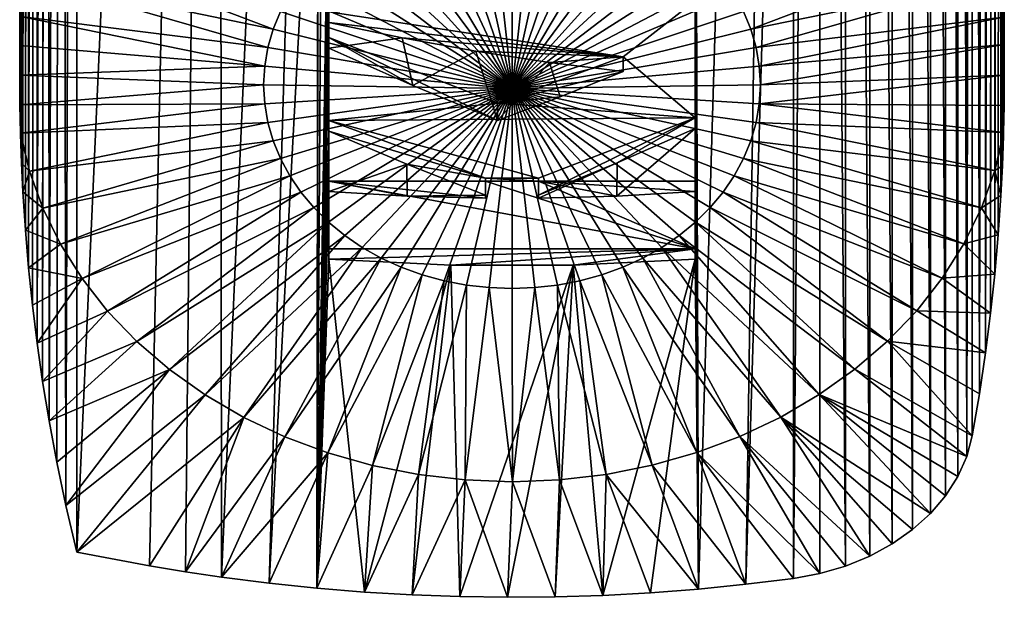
# Model space of a CAD drawing. Header units: metres. Extents: x -22 to 72, y -237 to 23.
# Tile 323 of 363: x 62.2 to 71.6, y -52.15 to -46.64. Entities that reach past the tile are written whole.
import ezdxf

# ---------------------------------------------------------------- set-up
doc = ezdxf.new("R2010")
doc.units = ezdxf.units.M
doc.layers.add('solid_509588_MEDIA_SW0001', color=7, linetype='CONTINUOUS')

msp = doc.modelspace()

# ---------------------------------------------------------------- linework, layer by layer
at = {"layer": 'solid_509588_MEDIA_SW0001'}
for points in [[(62.201954, -46.88063, 152.055176), (62.203182, -16.157555, 108.344666), (62.200001, -16.519001, 108.091576)], [(62.201954, -46.88063, 152.055176), (62.207531, -46.60606, 152.243896), (62.203182, -16.157555, 108.344666)], [(71.596153, -16.121693, 108.369774), (71.592598, -46.61076, 152.240692), (71.597946, -46.873234, 152.060303)], [(71.596153, -16.121693, 108.369774), (71.597946, -46.873234, 152.060303), (71.599998, -47.164394, 151.857727)], [(71.596153, -16.121693, 108.369774), (71.599998, -47.164394, 151.857727), (71.597931, -47.455444, 151.652618)], [(71.59626, -16.910791, 107.817245), (71.596153, -16.121693, 108.369774), (71.597931, -47.455444, 151.652618)], [(62.200001, -47.164394, 151.857727), (62.200001, -16.519001, 108.091576), (62.203323, -16.888479, 107.83287)], [(62.200001, -47.164394, 151.857727), (62.201954, -46.88063, 152.055176), (62.200001, -16.519001, 108.091576)], [(62.20195, -47.446907, 151.658676), (62.200001, -47.164394, 151.857727), (62.203323, -16.888479, 107.83287)], [(62.207531, -47.718277, 151.465118), (62.20195, -47.446907, 151.658676), (62.203323, -16.888479, 107.83287)], [(62.207531, -47.718277, 151.465118), (62.203323, -16.888479, 107.83287), (62.229465, -17.618761, 107.321518)], [(71.587746, -17.228416, 107.594841), (71.59626, -16.910791, 107.817245), (71.591743, -47.744259, 151.446457)], [(71.59626, -16.910791, 107.817245), (71.592613, -47.713055, 151.468857), (71.591743, -47.744259, 151.446457)], [(71.59626, -16.910791, 107.817245), (71.597931, -47.455444, 151.652618), (71.592613, -47.713055, 151.468857)], [(71.566048, -17.699501, 107.264984), (71.587746, -17.228416, 107.594841), (71.5672, -48.314869, 151.031326)], [(71.587746, -17.228416, 107.594841), (71.581482, -48.030785, 151.239319), (71.5672, -48.314869, 151.031326)], [(71.587746, -17.228416, 107.594841), (71.591743, -47.744259, 151.446457), (71.581482, -48.030785, 151.239319)], [(62.207775, -47.727123, 151.458771), (62.207531, -47.718277, 151.465118), (62.229465, -17.618761, 107.321518)], [(62.217426, -48.004997, 151.258057), (62.207775, -47.727123, 151.458771), (62.229465, -17.618761, 107.321518)], [(62.230835, -48.280201, 151.056854), (62.217426, -48.004997, 151.258057), (62.229465, -17.618761, 107.321518)], [(62.230835, -48.280201, 151.056854), (62.229465, -17.618761, 107.321518), (62.260899, -18.099638, 106.984802)], [(71.505539, -18.487041, 106.713539), (71.566048, -17.699501, 107.264984), (71.509506, -49.063732, 150.470306)], [(71.566048, -17.699501, 107.264984), (71.541946, -48.690357, 150.752365), (71.509506, -49.063732, 150.470306)], [(71.566048, -17.699501, 107.264984), (71.5672, -48.314869, 151.031326), (71.541946, -48.690357, 150.752365)], [(62.254486, -48.643314, 150.787567), (62.230835, -48.280201, 151.056854), (62.260899, -18.099638, 106.984802)], [(62.254486, -48.643314, 150.787567), (62.260899, -18.099638, 106.984802), (62.281559, -18.347891, 106.810974)], [(62.284721, -49.003052, 150.516464), (62.254486, -48.643314, 150.787567), (62.281559, -18.347891, 106.810974)], [(62.284721, -49.003052, 150.516464), (62.281559, -18.347891, 106.810974), (62.359589, -19.075684, 106.301369)], [(71.505539, -18.487041, 106.713539), (71.509506, -49.063732, 150.470306), (71.469505, -49.437912, 150.182861)], [(71.489738, -18.644972, 106.602959), (71.505539, -18.487041, 106.713539), (71.469505, -49.437912, 150.182861)], [(71.414795, -19.272631, 106.163467), (71.489738, -18.644972, 106.602959), (71.421188, -49.816814, 149.886795)], [(71.489738, -18.644972, 106.602959), (71.469505, -49.437912, 150.182861), (71.421188, -49.816814, 149.886795)], [(62.321724, -49.361588, 150.241882), (62.284721, -49.003052, 150.516464), (62.359589, -19.075684, 106.301369)], [(62.365986, -49.722088, 149.961304), (62.321724, -49.361588, 150.241882), (62.359589, -19.075684, 106.301369)], [(62.365986, -49.722088, 149.961304), (62.359589, -19.075684, 106.301369), (62.443306, -19.673656, 105.88266)], [(71.294052, -20.05471, 105.615845), (71.414795, -19.272631, 106.163467), (71.363289, -50.205406, 149.577835)], [(71.414795, -19.272631, 106.163467), (71.421188, -49.816814, 149.886795), (71.363289, -50.205406, 149.577835)], [(62.418396, -50.088558, 149.671356), (62.365986, -49.722088, 149.961304), (62.443306, -19.673656, 105.88266)], [(62.418396, -50.088558, 149.671356), (62.443306, -19.673656, 105.88266), (62.46349, -19.801348, 105.793251)], [(62.480274, -50.465458, 149.368042), (62.418396, -50.088558, 149.671356), (62.46349, -19.801348, 105.793251)], [(62.480274, -50.465458, 149.368042), (62.46349, -19.801348, 105.793251), (62.593159, -20.524199, 105.287109)], [(71.293983, -20.066708, 105.632195), (71.293983, -50.609001, 149.251114), (71.240974, -50.806168, 149.091049)], [(71.241104, -20.27228, 105.48494), (71.293983, -20.066708, 105.632195), (71.240974, -50.806168, 149.091049)], [(71.294052, -20.05471, 105.615845), (71.363289, -50.205406, 149.577835), (71.293983, -50.609001, 149.251114)], [(71.294022, -20.060705, 105.624016), (71.294052, -20.05471, 105.615845), (71.293983, -50.609001, 149.251114)], [(71.293983, -20.066708, 105.632195), (71.294022, -20.060705, 105.624016), (71.293983, -50.609001, 149.251114)], [(71.156067, -20.47057, 105.342834), (71.241104, -20.27228, 105.48494), (71.240974, -50.806168, 149.091049)], [(71.040298, -20.658262, 105.20826), (71.156067, -20.47057, 105.342834), (71.155724, -50.997261, 148.938049)], [(71.156067, -20.47057, 105.342834), (71.240974, -50.806168, 149.091049), (71.155724, -50.997261, 148.938049)], [(62.553566, -50.858093, 149.046387), (62.480274, -50.465458, 149.368042), (62.593159, -20.524199, 105.287109)], [(62.641064, -51.272953, 148.700012), (62.553566, -50.858093, 149.046387), (62.593159, -20.524199, 105.287109)], [(62.641064, -51.272953, 148.700012), (62.593159, -20.524199, 105.287109), (62.746464, -21.234989, 104.789406)], [(70.895729, -20.832232, 105.083466), (71.040298, -20.658262, 105.20826), (71.039833, -51.178875, 148.79483)], [(71.040298, -20.658262, 105.20826), (71.155724, -50.997261, 148.938049), (71.039833, -51.178875, 148.79483)], [(70.724777, -20.989569, 104.97052), (70.895729, -20.832232, 105.083466), (70.895111, -51.348301, 148.663528)], [(70.895729, -20.832232, 105.083466), (71.039833, -51.178875, 148.79483), (70.895111, -51.348301, 148.663528)], [(70.530289, -21.127653, 104.871315), (70.724777, -20.989569, 104.97052), (70.724182, -51.502514, 148.546494)], [(70.724777, -20.989569, 104.97052), (70.895111, -51.348301, 148.663528), (70.724182, -51.502514, 148.546494)], [(70.315514, -21.244181, 104.787498), (70.530289, -21.127653, 104.871315), (70.529823, -51.639091, 148.445541)], [(70.530289, -21.127653, 104.871315), (70.724182, -51.502514, 148.546494), (70.529823, -51.639091, 148.445541)], [(62.641064, -51.272953, 148.700012), (62.746464, -21.234989, 104.789406), (62.746464, -51.716827, 148.321991)], [(62.746464, -21.234989, 104.789406), (64.096474, -21.43351, 104.650429), (62.746464, -51.716827, 148.321991)], [(69.839745, -21.405193, 104.671394), (70.084045, -21.33721, 104.72049), (70.083969, -51.850719, 148.298233)], [(70.084045, -21.33721, 104.72049), (70.315147, -51.75584, 148.362305), (70.083969, -51.850719, 148.298233)], [(70.084045, -21.33721, 104.72049), (70.315514, -21.244181, 104.787498), (70.315147, -51.75584, 148.362305)], [(70.315514, -21.244181, 104.787498), (70.529823, -51.639091, 148.445541), (70.315147, -51.75584, 148.362305)], [(69.839745, -21.405193, 104.671394), (69.586754, -51.969254, 148.231339), (69.586754, -36.708115, 126.436172)], [(69.839745, -21.405193, 104.671394), (69.839729, -51.922291, 148.254318), (69.586754, -51.969254, 148.231339)], [(69.839745, -21.405193, 104.671394), (70.083969, -51.850719, 148.298233), (69.839729, -51.922291, 148.254318)], [(64.096474, -21.43351, 104.650429), (63.439018, -51.84993, 148.2742), (62.746464, -51.716827, 148.321991)], [(64.096474, -21.43351, 104.650429), (63.78331, -51.906803, 148.253784), (63.439018, -51.84993, 148.2742)], [(64.096474, -21.43351, 104.650429), (64.126266, -51.957382, 148.235611), (63.78331, -51.906803, 148.253784)], [(64.096474, -21.43351, 104.650429), (65.465561, -21.554939, 104.565445), (64.126266, -51.957382, 148.235611)], [(68.652115, -43.378696, 135.777939), (69.586754, -21.446972, 104.641006), (68.678986, -52.070286, 148.195038)], [(69.586754, -21.446972, 104.641006), (69.133392, -52.024914, 148.211334), (68.678986, -52.070286, 148.195038)], [(69.586754, -21.446972, 104.641006), (69.586754, -36.708115, 126.436172), (69.133392, -52.024914, 148.211334)], [(65.465561, -21.554939, 104.565445), (64.582375, -52.015362, 148.214783), (64.126266, -51.957382, 148.235611)], [(65.048691, -43.294971, 135.674255), (64.582375, -52.015362, 148.214783), (65.465561, -21.554939, 104.565445)], [(69.586754, -36.708115, 126.436172), (69.586754, -51.969254, 148.231339), (69.133392, -52.024914, 148.211334)], [(65.048691, -43.294971, 135.674255), (65.037262, -52.062702, 148.197754), (64.582375, -52.015362, 148.214783)], [(65.048691, -43.294971, 135.674255), (65.05407, -43.431244, 135.867981), (65.037262, -52.062702, 148.197754)], [(68.650002, -44.896172, 137.944794), (68.652115, -43.378696, 135.777939), (68.678986, -52.070286, 148.195038)], [(65.05407, -43.431244, 135.867981), (65.090271, -43.567818, 136.057144), (65.037262, -52.062702, 148.197754)], [(65.090271, -43.567818, 136.057144), (65.150002, -44.708061, 137.676147), (65.037262, -52.062702, 148.197754)], [(65.150002, -44.708061, 137.676147), (65.150002, -45.379143, 138.634552), (65.037262, -52.062702, 148.197754)], [(68.678986, -52.070286, 148.195038), (68.650002, -45.468422, 138.762054), (68.650002, -44.896172, 137.944794)], [(65.150002, -45.379143, 138.634552), (65.150002, -45.98999, 139.506927), (65.037262, -52.062702, 148.197754)], [(66.900002, -47.291378, 152.039093), (66.251114, -45.390953, 153.301102), (66.043457, -45.447968, 153.261185)], [(66.900002, -47.291378, 152.039093), (66.46431, -45.34988, 153.329865), (66.251114, -45.390953, 153.301102)], [(66.900002, -47.291378, 152.039093), (66.681221, -45.325092, 153.347214), (66.46431, -45.34988, 153.329865)], [(66.900002, -47.291378, 152.039093), (66.900002, -45.316807, 153.353027), (66.681221, -45.325092, 153.347214)], [(66.900002, -47.291378, 152.039093), (67.118782, -45.325092, 153.347214), (66.900002, -45.316807, 153.353027)], [(66.900002, -47.291378, 152.039093), (67.335693, -45.34988, 153.329865), (67.118782, -45.325092, 153.347214)], [(66.900002, -47.291378, 152.039093), (67.548889, -45.390953, 153.301102), (67.335693, -45.34988, 153.329865)], [(66.900002, -47.291378, 152.039093), (67.756546, -45.447968, 153.261185), (67.548889, -45.390953, 153.301102)], [(66.900002, -47.291378, 152.039093), (66.043457, -45.447968, 153.261185), (65.843102, -45.520432, 153.210449)], [(66.900002, -47.291378, 152.039093), (67.956894, -45.520432, 153.210449), (67.756546, -45.447968, 153.261185)], [(68.678986, -52.070286, 148.195038), (68.650002, -45.955387, 139.457504), (68.650002, -45.468422, 138.762054)], [(66.900002, -47.291378, 152.039093), (65.843102, -45.520432, 153.210449), (65.651772, -45.607731, 153.149307)], [(66.900002, -47.291378, 152.039093), (68.148232, -45.607731, 153.149307), (67.956894, -45.520432, 153.210449)], [(66.900002, -47.291378, 152.039093), (65.651772, -45.607731, 153.149307), (65.471085, -45.709118, 153.078323)], [(66.900002, -47.291378, 152.039093), (68.328918, -45.709118, 153.078323), (68.148232, -45.607731, 153.149307)], [(66.900002, -47.291378, 152.039093), (65.471085, -45.709118, 153.078323), (65.302589, -45.82373, 152.998062)], [(66.900002, -47.291378, 152.039093), (68.497406, -45.82373, 152.998062), (68.328918, -45.709118, 153.078323)], [(66.900002, -47.291378, 152.039093), (65.302589, -45.82373, 152.998062), (65.147728, -45.950588, 152.909241)], [(66.900002, -47.291378, 152.039093), (68.652275, -45.950588, 152.909241), (68.497406, -45.82373, 152.998062)], [(64.6194, -46.727573, 152.365189), (62.420387, -45.888863, 152.746048), (62.292938, -46.243382, 152.497818)], [(64.6194, -46.727573, 152.365189), (64.689003, -46.557472, 152.484299), (62.420387, -45.888863, 152.746048)], [(66.900002, -47.291378, 152.039093), (65.147728, -45.950588, 152.909241), (65.007813, -46.088612, 152.812592)], [(66.900002, -47.291378, 152.039093), (68.792191, -46.088612, 152.812592), (68.652275, -45.950588, 152.909241)], [(68.678986, -52.070286, 148.195038), (68.650002, -46.555439, 140.314468), (68.650002, -45.955387, 139.457504)], [(69.111, -46.557472, 152.484299), (69.180595, -46.727573, 152.365189), (71.381493, -45.893311, 152.742935)], [(69.180595, -46.727573, 152.365189), (71.508415, -46.247955, 152.494614), (71.381493, -45.893311, 152.742935)], [(65.150002, -45.98999, 139.506927), (65.150002, -46.661076, 140.465332), (65.037262, -52.062702, 148.197754)], [(65.150002, -46.561043, 140.535385), (65.150002, -46.661076, 140.465332), (65.150002, -45.98999, 139.506927)], [(66.900002, -47.291378, 152.039093), (65.007813, -46.088612, 152.812592), (64.884041, -46.236622, 152.708969)], [(66.900002, -47.291378, 152.039093), (68.915962, -46.236622, 152.708969), (68.792191, -46.088612, 152.812592)], [(64.56926, -46.902214, 152.242905), (62.292938, -46.243382, 152.497818), (62.207531, -46.60606, 152.243896)], [(64.56926, -46.902214, 152.242905), (64.6194, -46.727573, 152.365189), (62.292938, -46.243382, 152.497818)], [(66.900002, -47.291378, 152.039093), (64.884041, -46.236622, 152.708969), (64.777466, -46.393353, 152.599213)], [(66.900002, -47.291378, 152.039093), (69.022537, -46.393353, 152.599213), (68.915962, -46.236622, 152.708969)], [(69.180595, -46.727573, 152.365189), (69.230743, -46.902214, 152.242905), (71.508415, -46.247955, 152.494614)], [(69.230743, -46.902214, 152.242905), (71.592598, -46.61076, 152.240692), (71.508415, -46.247955, 152.494614)], [(66.900002, -47.291378, 152.039093), (64.777466, -46.393353, 152.599213), (64.689003, -46.557472, 152.484299)], [(66.900002, -47.291378, 152.039093), (69.111, -46.557472, 152.484299), (69.022537, -46.393353, 152.599213)], [(68.650002, -46.455406, 140.384521), (67.961823, -46.990475, 141.148666), (65.150002, -46.561043, 140.535385)], [(68.650002, -46.455406, 140.384521), (68.650002, -47.573883, 141.981857), (67.961823, -46.990475, 141.148666)], [(68.650002, -46.455406, 140.384521), (68.650002, -46.555439, 140.314468), (68.650002, -47.673916, 141.911819)], [(68.650002, -46.455406, 140.384521), (68.650002, -47.673916, 141.911819), (68.650002, -47.573883, 141.981857)], [(64.539001, -47.079899, 152.1185), (62.207531, -46.60606, 152.243896), (62.201954, -46.88063, 152.055176)], [(64.539001, -47.079899, 152.1185), (64.56926, -46.902214, 152.242905), (62.207531, -46.60606, 152.243896)], [(66.900002, -47.291378, 152.039093), (64.689003, -46.557472, 152.484299), (64.6194, -46.727573, 152.365189)], [(67.961823, -46.990475, 141.148666), (65.150002, -46.661076, 140.465332), (65.150002, -46.561043, 140.535385)], [(66.900002, -47.291378, 152.039093), (69.180595, -46.727573, 152.365189), (69.111, -46.557472, 152.484299)], [(68.678986, -52.070286, 148.195038), (68.650002, -47.673916, 141.911819), (68.650002, -46.555439, 140.314468)], [(69.230743, -46.902214, 152.242905), (69.261002, -47.079899, 152.1185), (71.592598, -46.61076, 152.240692)], [(69.261002, -47.079899, 152.1185), (71.597946, -46.873234, 152.060303), (71.592598, -46.61076, 152.240692)], [(65.150002, -46.661076, 140.465332), (65.150002, -46.907219, 140.816864), (65.037262, -52.062702, 148.197754)], [(65.150002, -46.661076, 140.465332), (65.851845, -46.809204, 140.589752), (65.150002, -46.907219, 140.816864)], [(67.961823, -46.990475, 141.148666), (65.851845, -46.809204, 140.589752), (65.150002, -46.661076, 140.465332)], [(66.900002, -47.291378, 152.039093), (64.6194, -46.727573, 152.365189), (64.56926, -46.902214, 152.242905)], [(65.150002, -47.598469, 142.016983), (65.150002, -46.807186, 140.886902), (66.760155, -47.433556, 141.781464)], [(65.150002, -46.807186, 140.886902), (65.150002, -46.907219, 140.816864), (65.953979, -47.265156, 141.231888)], [(65.150002, -47.598469, 142.016983), (65.150002, -46.907219, 140.816864), (65.150002, -46.807186, 140.886902)], [(65.150002, -46.807186, 140.886902), (65.953979, -47.265156, 141.231888), (66.760155, -47.596981, 141.667023)], [(65.150002, -46.807186, 140.886902), (66.760155, -47.596981, 141.667023), (66.760155, -47.433556, 141.781464)], [(65.851845, -46.809204, 140.589752), (65.953979, -47.265156, 141.231888), (65.150002, -46.907219, 140.816864)], [(65.851845, -46.809204, 140.589752), (66.554955, -46.936966, 140.728836), (65.953979, -47.265156, 141.231888)], [(67.961823, -46.990475, 141.148666), (66.554955, -46.936966, 140.728836), (65.851845, -46.809204, 140.589752)], [(66.900002, -47.291378, 152.039093), (69.230743, -46.902214, 152.242905), (69.180595, -46.727573, 152.365189)], [(64.539001, -47.079899, 152.1185), (62.201954, -46.88063, 152.055176), (62.200001, -47.164394, 151.857727)], [(66.900002, -47.291378, 152.039093), (64.56926, -46.902214, 152.242905), (64.539001, -47.079899, 152.1185)], [(66.900002, -47.291378, 152.039093), (69.261002, -47.079899, 152.1185), (69.230743, -46.902214, 152.242905)], [(69.261002, -47.079899, 152.1185), (69.271118, -47.259113, 151.993011), (71.597946, -46.873234, 152.060303)], [(69.271118, -47.259113, 151.993011), (71.599998, -47.164394, 151.857727), (71.597946, -46.873234, 152.060303)], [(65.150002, -46.907219, 140.816864), (65.150002, -47.698502, 141.94693), (65.037262, -52.062702, 148.197754)], [(65.150002, -47.598469, 142.016983), (65.150002, -47.698502, 141.94693), (65.150002, -46.907219, 140.816864)], [(66.554955, -46.936966, 140.728836), (66.760155, -47.596981, 141.667023), (65.953979, -47.265156, 141.231888)], [(66.554955, -46.936966, 140.728836), (67.258545, -47.044224, 140.882431), (66.760155, -47.596981, 141.667023)], [(67.961823, -46.990475, 141.148666), (67.258545, -47.044224, 140.882431), (66.554955, -46.936966, 140.728836)], [(68.650002, -47.573883, 141.981857), (66.760155, -47.433556, 141.781464), (67.961823, -46.990475, 141.148666)], [(66.760155, -47.433556, 141.781464), (67.961823, -47.130848, 141.050385), (67.961823, -46.990475, 141.148666)], [(67.961823, -46.990475, 141.148666), (67.961823, -47.130848, 141.050385), (67.258545, -47.044224, 140.882431)], [(64.528885, -47.259113, 151.993011), (64.539001, -47.079899, 152.1185), (62.200001, -47.164394, 151.857727)], [(66.900002, -47.291378, 152.039093), (64.539001, -47.079899, 152.1185), (64.528885, -47.259113, 151.993011)], [(67.258545, -47.044224, 140.882431), (67.361282, -47.371315, 141.353287), (66.760155, -47.596981, 141.667023)], [(66.900002, -47.291378, 152.039093), (69.271118, -47.259113, 151.993011), (69.261002, -47.079899, 152.1185)], [(67.258545, -47.044224, 140.882431), (67.961823, -47.130848, 141.050385), (67.361282, -47.371315, 141.353287)], [(64.528885, -47.259113, 151.993011), (62.200001, -47.164394, 151.857727), (62.20195, -47.446907, 151.658676)], [(66.760155, -47.433556, 141.781464), (67.361282, -47.371315, 141.353287), (67.961823, -47.130848, 141.050385)], [(69.261002, -47.438324, 151.867523), (71.599998, -47.164394, 151.857727), (69.271118, -47.259113, 151.993011)], [(71.597931, -47.455444, 151.652618), (71.599998, -47.164394, 151.857727), (69.261002, -47.438324, 151.867523)], [(64.539001, -47.438324, 151.867523), (64.528885, -47.259113, 151.993011), (62.20195, -47.446907, 151.658676)], [(64.539001, -47.438324, 151.867523), (66.900002, -47.291378, 152.039093), (64.528885, -47.259113, 151.993011)], [(69.261002, -47.438324, 151.867523), (69.271118, -47.259113, 151.993011), (66.900002, -47.291378, 152.039093)], [(64.56926, -47.616009, 151.743103), (66.900002, -47.291378, 152.039093), (64.539001, -47.438324, 151.867523)], [(64.6194, -47.790649, 151.620819), (66.900002, -47.291378, 152.039093), (64.56926, -47.616009, 151.743103)], [(64.689003, -47.960751, 151.501709), (66.900002, -47.291378, 152.039093), (64.6194, -47.790649, 151.620819)], [(64.777466, -48.12487, 151.386795), (66.900002, -47.291378, 152.039093), (64.689003, -47.960751, 151.501709)], [(64.884041, -48.281601, 151.277054), (66.900002, -47.291378, 152.039093), (64.777466, -48.12487, 151.386795)], [(65.007813, -48.429611, 151.173416), (66.900002, -47.291378, 152.039093), (64.884041, -48.281601, 151.277054)], [(65.147728, -48.567635, 151.076767), (66.900002, -47.291378, 152.039093), (65.007813, -48.429611, 151.173416)], [(65.302589, -48.694492, 150.987946), (66.900002, -47.291378, 152.039093), (65.147728, -48.567635, 151.076767)], [(65.471085, -48.809105, 150.907684), (66.900002, -47.291378, 152.039093), (65.302589, -48.694492, 150.987946)], [(65.651772, -48.910492, 150.8367), (66.900002, -47.291378, 152.039093), (65.471085, -48.809105, 150.907684)], [(65.843102, -48.997791, 150.775574), (66.900002, -47.291378, 152.039093), (65.651772, -48.910492, 150.8367)], [(66.043457, -49.070255, 150.724823), (66.900002, -47.291378, 152.039093), (65.843102, -48.997791, 150.775574)], [(66.251114, -49.12727, 150.684906), (66.900002, -47.291378, 152.039093), (66.043457, -49.070255, 150.724823)], [(66.46431, -49.168343, 150.656143), (66.900002, -47.291378, 152.039093), (66.251114, -49.12727, 150.684906)], [(66.681221, -49.19313, 150.638794), (66.900002, -47.291378, 152.039093), (66.46431, -49.168343, 150.656143)], [(66.900002, -49.201416, 150.632996), (66.900002, -47.291378, 152.039093), (66.681221, -49.19313, 150.638794)], [(66.760155, -47.433556, 141.781464), (66.760155, -47.596981, 141.667023), (67.361282, -47.371315, 141.353287)], [(67.118782, -49.19313, 150.638794), (66.900002, -47.291378, 152.039093), (66.900002, -49.201416, 150.632996)], [(67.335693, -49.168343, 150.656143), (66.900002, -47.291378, 152.039093), (67.118782, -49.19313, 150.638794)], [(67.548889, -49.12727, 150.684906), (66.900002, -47.291378, 152.039093), (67.335693, -49.168343, 150.656143)], [(67.756546, -49.070255, 150.724823), (66.900002, -47.291378, 152.039093), (67.548889, -49.12727, 150.684906)], [(67.956894, -48.997791, 150.775574), (66.900002, -47.291378, 152.039093), (67.756546, -49.070255, 150.724823)], [(68.148232, -48.910492, 150.8367), (66.900002, -47.291378, 152.039093), (67.956894, -48.997791, 150.775574)], [(68.328918, -48.809105, 150.907684), (66.900002, -47.291378, 152.039093), (68.148232, -48.910492, 150.8367)], [(68.497406, -48.694492, 150.987946), (66.900002, -47.291378, 152.039093), (68.328918, -48.809105, 150.907684)], [(68.652275, -48.567635, 151.076767), (66.900002, -47.291378, 152.039093), (68.497406, -48.694492, 150.987946)], [(68.792191, -48.429611, 151.173416), (66.900002, -47.291378, 152.039093), (68.652275, -48.567635, 151.076767)], [(68.915962, -48.281601, 151.277054), (66.900002, -47.291378, 152.039093), (68.792191, -48.429611, 151.173416)], [(69.022537, -48.12487, 151.386795), (66.900002, -47.291378, 152.039093), (68.915962, -48.281601, 151.277054)], [(69.111, -47.960751, 151.501709), (66.900002, -47.291378, 152.039093), (69.022537, -48.12487, 151.386795)], [(69.180595, -47.790649, 151.620819), (66.900002, -47.291378, 152.039093), (69.111, -47.960751, 151.501709)], [(69.230743, -47.616009, 151.743103), (66.900002, -47.291378, 152.039093), (69.180595, -47.790649, 151.620819)], [(69.261002, -47.438324, 151.867523), (66.900002, -47.291378, 152.039093), (69.230743, -47.616009, 151.743103)], [(64.539001, -47.438324, 151.867523), (62.20195, -47.446907, 151.658676), (62.207531, -47.718277, 151.465118)], [(64.56926, -47.616009, 151.743103), (64.539001, -47.438324, 151.867523), (62.207531, -47.718277, 151.465118)], [(68.650002, -47.573883, 141.981857), (65.150002, -47.598469, 142.016983), (66.760155, -47.433556, 141.781464)], [(69.261002, -47.438324, 151.867523), (69.230743, -47.616009, 151.743103), (71.592613, -47.713055, 151.468857)], [(71.597931, -47.455444, 151.652618), (69.261002, -47.438324, 151.867523), (71.592613, -47.713055, 151.468857)], [(64.56926, -47.616009, 151.743103), (62.207531, -47.718277, 151.465118), (62.292957, -48.080936, 151.211151)], [(64.6194, -47.790649, 151.620819), (64.56926, -47.616009, 151.743103), (62.292957, -48.080936, 151.211151)], [(68.650002, -47.573883, 141.981857), (67.153, -48.147087, 142.800491), (65.150002, -47.598469, 142.016983)], [(67.153, -48.147087, 142.800491), (66.647003, -48.147087, 142.800491), (65.150002, -47.598469, 142.016983)], [(66.647003, -48.147087, 142.800491), (65.150002, -47.698502, 141.94693), (65.150002, -47.598469, 142.016983)], [(68.650002, -47.573883, 141.981857), (67.902504, -48.003021, 142.290558), (67.153, -48.309589, 142.686707)], [(68.650002, -47.573883, 141.981857), (67.153, -48.309589, 142.686707), (67.153, -48.147087, 142.800491)], [(68.650002, -47.573883, 141.981857), (68.650002, -47.673916, 141.911819), (67.902504, -48.003021, 142.290558)], [(69.230743, -47.616009, 151.743103), (69.180595, -47.790649, 151.620819), (71.508583, -48.075756, 151.214767)], [(69.230743, -47.616009, 151.743103), (71.508583, -48.075756, 151.214767), (71.592613, -47.713055, 151.468857)], [(62.292957, -48.080936, 151.211151), (62.207531, -47.718277, 151.465118), (62.207775, -47.727123, 151.458771)], [(62.292957, -48.080936, 151.211151), (62.207775, -47.727123, 151.458771), (62.217426, -48.004997, 151.258057)], [(65.150002, -47.698502, 141.94693), (65.150002, -48.275803, 142.771408), (65.037262, -52.062702, 148.197754)], [(65.150002, -47.698502, 141.94693), (65.897514, -48.015339, 142.308136), (65.150002, -48.275803, 142.771408)], [(66.647003, -48.147087, 142.800491), (65.897514, -48.015339, 142.308136), (65.150002, -47.698502, 141.94693)], [(67.902229, -48.318703, 142.741364), (67.902504, -48.003021, 142.290558), (68.650002, -47.673916, 141.911819)], [(68.650002, -48.275803, 142.771408), (67.902229, -48.318703, 142.741364), (68.650002, -47.673916, 141.911819)], [(68.678986, -52.070286, 148.195038), (68.650002, -48.275803, 142.771408), (68.650002, -47.673916, 141.911819)], [(71.591743, -47.744259, 151.446457), (71.592613, -47.713055, 151.468857), (71.508583, -48.075756, 151.214767)], [(71.581482, -48.030785, 151.239319), (71.591743, -47.744259, 151.446457), (71.508583, -48.075756, 151.214767)], [(64.6194, -47.790649, 151.620819), (62.292957, -48.080936, 151.211151), (62.420422, -48.435471, 150.962891)], [(64.689003, -47.960751, 151.501709), (64.6194, -47.790649, 151.620819), (62.420422, -48.435471, 150.962891)], [(69.180595, -47.790649, 151.620819), (69.111, -47.960751, 151.501709), (71.381706, -48.430435, 150.966431)], [(69.180595, -47.790649, 151.620819), (71.381706, -48.430435, 150.966431), (71.508583, -48.075756, 151.214767)], [(62.292957, -48.080936, 151.211151), (62.217426, -48.004997, 151.258057), (62.230835, -48.280201, 151.056854)], [(64.689003, -47.960751, 151.501709), (62.420422, -48.435471, 150.962891), (62.588448, -48.778477, 150.722717)], [(64.777466, -48.12487, 151.386795), (64.689003, -47.960751, 151.501709), (62.588448, -48.778477, 150.722717)], [(65.897514, -48.015339, 142.308136), (65.897774, -48.318703, 142.741364), (65.150002, -48.275803, 142.771408)], [(65.897514, -48.015339, 142.308136), (66.647003, -48.309589, 142.686707), (65.897774, -48.318703, 142.741364)], [(66.647003, -48.147087, 142.800491), (66.647003, -48.309589, 142.686707), (65.897514, -48.015339, 142.308136)], [(67.153, -48.338268, 142.727661), (67.153, -48.309589, 142.686707), (67.902504, -48.003021, 142.290558)], [(67.902229, -48.318703, 142.741364), (67.153, -48.338268, 142.727661), (67.902504, -48.003021, 142.290558)], [(69.111, -47.960751, 151.501709), (69.022537, -48.12487, 151.386795), (71.214256, -48.773628, 150.72612)], [(69.111, -47.960751, 151.501709), (71.214256, -48.773628, 150.72612), (71.381706, -48.430435, 150.966431)], [(71.5672, -48.314869, 151.031326), (71.581482, -48.030785, 151.239319), (71.508583, -48.075756, 151.214767)], [(62.420422, -48.435471, 150.962891), (62.292957, -48.080936, 151.211151), (62.230835, -48.280201, 151.056854)], [(64.777466, -48.12487, 151.386795), (62.588448, -48.778477, 150.722717), (62.795513, -49.106846, 150.492798)], [(64.884041, -48.281601, 151.277054), (64.777466, -48.12487, 151.386795), (62.795513, -49.106846, 150.492798)], [(69.022537, -48.12487, 151.386795), (68.915962, -48.281601, 151.277054), (71.007744, -49.10223, 150.496033)], [(69.022537, -48.12487, 151.386795), (71.007744, -49.10223, 150.496033), (71.214256, -48.773628, 150.72612)], [(71.5672, -48.314869, 151.031326), (71.508583, -48.075756, 151.214767), (71.381706, -48.430435, 150.966431)], [(68.650002, -48.822189, 143.764633), (65.150002, -48.822189, 143.764633), (65.150002, -48.175766, 142.841446)], [(68.650002, -48.822189, 143.764633), (65.150002, -48.175766, 142.841446), (66.647003, -48.175766, 142.841446)], [(65.150002, -48.175766, 142.841446), (65.150002, -48.275803, 142.771408), (65.897774, -48.318703, 142.741364)], [(65.150002, -48.822189, 143.764633), (65.150002, -48.275803, 142.771408), (65.150002, -48.175766, 142.841446)], [(65.150002, -48.175766, 142.841446), (65.897774, -48.318703, 142.741364), (66.647003, -48.338268, 142.727661)], [(65.150002, -48.175766, 142.841446), (66.647003, -48.338268, 142.727661), (66.647003, -48.175766, 142.841446)], [(67.153, -48.175766, 142.841446), (66.647003, -48.175766, 142.841446), (66.647003, -48.147087, 142.800491)], [(67.153, -48.147087, 142.800491), (67.153, -48.175766, 142.841446), (66.647003, -48.147087, 142.800491)], [(66.647003, -48.147087, 142.800491), (66.647003, -48.338268, 142.727661), (66.647003, -48.309589, 142.686707)], [(66.647003, -48.175766, 142.841446), (66.647003, -48.338268, 142.727661), (66.647003, -48.147087, 142.800491)], [(67.153, -48.175766, 142.841446), (68.650002, -48.822189, 143.764633), (66.647003, -48.175766, 142.841446)], [(67.153, -48.147087, 142.800491), (67.153, -48.309589, 142.686707), (67.153, -48.175766, 142.841446)], [(67.153, -48.175766, 142.841446), (68.650002, -48.175766, 142.841446), (68.650002, -48.822189, 143.764633)], [(67.153, -48.175766, 142.841446), (67.153, -48.309589, 142.686707), (67.153, -48.338268, 142.727661)], [(67.153, -48.175766, 142.841446), (67.153, -48.338268, 142.727661), (67.902229, -48.318703, 142.741364)], [(67.153, -48.175766, 142.841446), (67.902229, -48.318703, 142.741364), (68.650002, -48.275803, 142.771408)], [(67.153, -48.175766, 142.841446), (68.650002, -48.275803, 142.771408), (68.650002, -48.175766, 142.841446)], [(68.650002, -48.175766, 142.841446), (68.650002, -48.275803, 142.771408), (68.650002, -48.922222, 143.69458)], [(68.650002, -48.175766, 142.841446), (68.650002, -48.922222, 143.69458), (68.650002, -48.822189, 143.764633)], [(62.420422, -48.435471, 150.962891), (62.230835, -48.280201, 151.056854), (62.254486, -48.643314, 150.787567)], [(64.884041, -48.281601, 151.277054), (62.795513, -49.106846, 150.492798), (63.039742, -49.417606, 150.275192)], [(65.007813, -48.429611, 151.173416), (64.884041, -48.281601, 151.277054), (63.039742, -49.417606, 150.275192)], [(65.150002, -48.275803, 142.771408), (65.150002, -48.922222, 143.69458), (65.037262, -52.062702, 148.197754)], [(65.150002, -48.822189, 143.764633), (65.150002, -48.922222, 143.69458), (65.150002, -48.275803, 142.771408)], [(66.647003, -48.309589, 142.686707), (66.647003, -48.338268, 142.727661), (65.897774, -48.318703, 142.741364)], [(68.678986, -52.070286, 148.195038), (68.650002, -48.922222, 143.69458), (68.650002, -48.275803, 142.771408)], [(68.915962, -48.281601, 151.277054), (68.792191, -48.429611, 151.173416), (70.764038, -49.413265, 150.278244)], [(68.915962, -48.281601, 151.277054), (70.764038, -49.413265, 150.278244), (71.007744, -49.10223, 150.496033)], [(71.541946, -48.690357, 150.752365), (71.5672, -48.314869, 151.031326), (71.381706, -48.430435, 150.966431)], [(62.588448, -48.778477, 150.722717), (62.420422, -48.435471, 150.962891), (62.254486, -48.643314, 150.787567)], [(65.007813, -48.429611, 151.173416), (63.039742, -49.417606, 150.275192), (63.31892, -49.707947, 150.071899)], [(65.147728, -48.567635, 151.076767), (65.007813, -48.429611, 151.173416), (63.31892, -49.707947, 150.071899)], [(68.792191, -48.429611, 151.173416), (68.652275, -48.567635, 151.076767), (70.485344, -49.703918, 150.074722)], [(68.792191, -48.429611, 151.173416), (70.485344, -49.703918, 150.074722), (70.764038, -49.413265, 150.278244)], [(71.541946, -48.690357, 150.752365), (71.381706, -48.430435, 150.966431), (71.214256, -48.773628, 150.72612)], [(65.147728, -48.567635, 151.076767), (63.31892, -49.707947, 150.071899), (63.630524, -49.975235, 149.884735)], [(65.302589, -48.694492, 150.987946), (65.147728, -48.567635, 151.076767), (63.630524, -49.975235, 149.884735)], [(68.652275, -48.567635, 151.076767), (68.497406, -48.694492, 150.987946), (70.174187, -49.971558, 149.887314)], [(68.652275, -48.567635, 151.076767), (70.174187, -49.971558, 149.887314), (70.485344, -49.703918, 150.074722)], [(62.588448, -48.778477, 150.722717), (62.254486, -48.643314, 150.787567), (62.284721, -49.003052, 150.516464)], [(71.509506, -49.063732, 150.470306), (71.541946, -48.690357, 150.752365), (71.214256, -48.773628, 150.72612)], [(62.795513, -49.106846, 150.492798), (62.588448, -48.778477, 150.722717), (62.284721, -49.003052, 150.516464)], [(65.302589, -48.694492, 150.987946), (63.630524, -49.975235, 149.884735), (63.971733, -50.217052, 149.715424)], [(65.471085, -48.809105, 150.907684), (65.302589, -48.694492, 150.987946), (63.971733, -50.217052, 149.715424)], [(68.497406, -48.694492, 150.987946), (68.328918, -48.809105, 150.907684), (69.833382, -50.213757, 149.717728)], [(68.497406, -48.694492, 150.987946), (69.833382, -50.213757, 149.717728), (70.174187, -49.971558, 149.887314)], [(71.509506, -49.063732, 150.470306), (71.214256, -48.773628, 150.72612), (71.007744, -49.10223, 150.496033)], [(65.471085, -48.809105, 150.907684), (63.971733, -50.217052, 149.715424), (64.339455, -50.43121, 149.56546)], [(65.651772, -48.910492, 150.8367), (65.471085, -48.809105, 150.907684), (64.339455, -50.43121, 149.56546)], [(68.650002, -48.822189, 143.764633), (66.315979, -48.978928, 143.654877), (65.150002, -48.922222, 143.69458)], [(68.650002, -48.822189, 143.764633), (65.150002, -48.922222, 143.69458), (65.150002, -48.822189, 143.764633)], [(68.650002, -48.822189, 143.764633), (67.484016, -48.978928, 143.654877), (66.315979, -48.978928, 143.654877)], [(68.650002, -48.822189, 143.764633), (68.650002, -48.922222, 143.69458), (67.484016, -48.978928, 143.654877)], [(68.328918, -48.809105, 150.907684), (68.148232, -48.910492, 150.8367), (69.466019, -50.428329, 149.56749)], [(68.328918, -48.809105, 150.907684), (69.466019, -50.428329, 149.56749), (69.833382, -50.213757, 149.717728)], [(65.651772, -48.910492, 150.8367), (64.339455, -50.43121, 149.56546), (64.730354, -50.615768, 149.436234)], [(65.843102, -48.997791, 150.775574), (65.651772, -48.910492, 150.8367), (64.730354, -50.615768, 149.436234)], [(65.150002, -48.922222, 143.69458), (65.491669, -52.099628, 148.184494), (65.037262, -52.062702, 148.197754)], [(65.150002, -48.922222, 143.69458), (66.315979, -48.978928, 143.654877), (65.491669, -52.099628, 148.184494)], [(67.484016, -48.978928, 143.654877), (68.650002, -48.922222, 143.69458), (67.768112, -52.130119, 148.173523)], [(68.650002, -48.922222, 143.69458), (68.223778, -52.105358, 148.182419), (67.768112, -52.130119, 148.173523)], [(68.148232, -48.910492, 150.8367), (67.956894, -48.997791, 150.775574), (69.075424, -50.613327, 149.437943)], [(68.148232, -48.910492, 150.8367), (69.075424, -50.613327, 149.437943), (69.466019, -50.428329, 149.56749)], [(68.650002, -48.922222, 143.69458), (68.678986, -52.070286, 148.195038), (68.223778, -52.105358, 148.182419)], [(62.795513, -49.106846, 150.492798), (62.284721, -49.003052, 150.516464), (62.321724, -49.361588, 150.241882)], [(65.843102, -48.997791, 150.775574), (64.730354, -50.615768, 149.436234), (65.140907, -50.769054, 149.328903)], [(66.043457, -49.070255, 150.724823), (65.843102, -48.997791, 150.775574), (65.140907, -50.769054, 149.328903)], [(66.315979, -48.978928, 143.654877), (65.946114, -52.126247, 148.174911), (65.491669, -52.099628, 148.184494)], [(66.315979, -48.978928, 143.654877), (66.400803, -52.142616, 148.169037), (65.946114, -52.126247, 148.174911)], [(66.315979, -48.978928, 143.654877), (67.484016, -48.978928, 143.654877), (66.400803, -52.142616, 148.169037)], [(67.484016, -48.978928, 143.654877), (66.856293, -52.148735, 148.166824), (66.400803, -52.142616, 148.169037)], [(67.484016, -48.978928, 143.654877), (67.312225, -52.144577, 148.16832), (66.856293, -52.148735, 148.166824)], [(67.484016, -48.978928, 143.654877), (67.768112, -52.130119, 148.173523), (67.312225, -52.144577, 148.16832)], [(67.956894, -48.997791, 150.775574), (67.756546, -49.070255, 150.724823), (68.665138, -50.767075, 149.330292)], [(67.956894, -48.997791, 150.775574), (68.665138, -50.767075, 149.330292), (69.075424, -50.613327, 149.437943)], [(71.469505, -49.437912, 150.182861), (71.509506, -49.063732, 150.470306), (71.007744, -49.10223, 150.496033)], [(62.795513, -49.106846, 150.492798), (62.321724, -49.361588, 150.241882), (62.365986, -49.722088, 149.961304)], [(63.039742, -49.417606, 150.275192), (62.795513, -49.106846, 150.492798), (62.365986, -49.722088, 149.961304)], [(66.043457, -49.070255, 150.724823), (65.140907, -50.769054, 149.328903), (65.567383, -50.889687, 149.244431)], [(66.251114, -49.12727, 150.684906), (66.043457, -49.070255, 150.724823), (65.567383, -50.889687, 149.244431)], [(66.251114, -49.12727, 150.684906), (65.567383, -50.889687, 149.244431), (66.005928, -50.976566, 149.183609)], [(66.46431, -49.168343, 150.656143), (66.251114, -49.12727, 150.684906), (66.005928, -50.976566, 149.183609)], [(67.548889, -49.12727, 150.684906), (67.335693, -49.168343, 150.656143), (67.800461, -50.975555, 149.184311)], [(67.756546, -49.070255, 150.724823), (67.548889, -49.12727, 150.684906), (68.238861, -50.888184, 149.245483)], [(67.548889, -49.12727, 150.684906), (67.800461, -50.975555, 149.184311), (68.238861, -50.888184, 149.245483)], [(67.756546, -49.070255, 150.724823), (68.238861, -50.888184, 149.245483), (68.665138, -50.767075, 149.330292)], [(71.469505, -49.437912, 150.182861), (71.007744, -49.10223, 150.496033), (70.764038, -49.413265, 150.278244)], [(66.46431, -49.168343, 150.656143), (66.005928, -50.976566, 149.183609), (66.452568, -51.028908, 149.146957)], [(66.681221, -49.19313, 150.638794), (66.46431, -49.168343, 150.656143), (66.452568, -51.028908, 149.146957)], [(66.681221, -49.19313, 150.638794), (66.452568, -51.028908, 149.146957), (66.903252, -51.046238, 149.134811)], [(66.900002, -49.201416, 150.632996), (66.681221, -49.19313, 150.638794), (66.903252, -51.046238, 149.134811)], [(67.118782, -49.19313, 150.638794), (66.900002, -49.201416, 150.632996), (66.903252, -51.046238, 149.134811)], [(67.118782, -49.19313, 150.638794), (66.903252, -51.046238, 149.134811), (67.353912, -51.0284, 149.147308)], [(67.335693, -49.168343, 150.656143), (67.118782, -49.19313, 150.638794), (67.353912, -51.0284, 149.147308)], [(67.335693, -49.168343, 150.656143), (67.353912, -51.0284, 149.147308), (67.800461, -50.975555, 149.184311)], [(63.039742, -49.417606, 150.275192), (62.365986, -49.722088, 149.961304), (62.418396, -50.088558, 149.671356)], [(63.31892, -49.707947, 150.071899), (63.039742, -49.417606, 150.275192), (62.418396, -50.088558, 149.671356)], [(71.421188, -49.816814, 149.886795), (70.764038, -49.413265, 150.278244), (70.485344, -49.703918, 150.074722)], [(71.421188, -49.816814, 149.886795), (71.469505, -49.437912, 150.182861), (70.764038, -49.413265, 150.278244)], [(63.31892, -49.707947, 150.071899), (62.418396, -50.088558, 149.671356), (62.480274, -50.465458, 149.368042)], [(63.630524, -49.975235, 149.884735), (63.31892, -49.707947, 150.071899), (62.480274, -50.465458, 149.368042)], [(71.293983, -50.609001, 149.251114), (70.485344, -49.703918, 150.074722), (70.174187, -49.971558, 149.887314)], [(71.363289, -50.205406, 149.577835), (71.421188, -49.816814, 149.886795), (70.485344, -49.703918, 150.074722)], [(71.293983, -50.609001, 149.251114), (71.363289, -50.205406, 149.577835), (70.485344, -49.703918, 150.074722)], [(63.630524, -49.975235, 149.884735), (62.480274, -50.465458, 149.368042), (62.553566, -50.858093, 149.046387)], [(63.630524, -49.975235, 149.884735), (62.553566, -50.858093, 149.046387), (62.641064, -51.272953, 148.700012)], [(63.971733, -50.217052, 149.715424), (63.630524, -49.975235, 149.884735), (62.641064, -51.272953, 148.700012)], [(71.240974, -50.806168, 149.091049), (70.174187, -49.971558, 149.887314), (69.833382, -50.213757, 149.717728)], [(71.240974, -50.806168, 149.091049), (71.293983, -50.609001, 149.251114), (70.174187, -49.971558, 149.887314)], [(63.971733, -50.217052, 149.715424), (62.641064, -51.272953, 148.700012), (62.746464, -51.716827, 148.321991)], [(64.339455, -50.43121, 149.56546), (63.971733, -50.217052, 149.715424), (62.746464, -51.716827, 148.321991)], [(70.895111, -51.348301, 148.663528), (69.833382, -50.213757, 149.717728), (69.466019, -50.428329, 149.56749)], [(71.155724, -50.997261, 148.938049), (71.240974, -50.806168, 149.091049), (69.833382, -50.213757, 149.717728)], [(71.039833, -51.178875, 148.79483), (71.155724, -50.997261, 148.938049), (69.833382, -50.213757, 149.717728)], [(70.895111, -51.348301, 148.663528), (71.039833, -51.178875, 148.79483), (69.833382, -50.213757, 149.717728)], [(64.339455, -50.43121, 149.56546), (62.746464, -51.716827, 148.321991), (63.439018, -51.84993, 148.2742)], [(64.339455, -50.43121, 149.56546), (63.439018, -51.84993, 148.2742), (63.78331, -51.906803, 148.253784)], [(64.730354, -50.615768, 149.436234), (64.339455, -50.43121, 149.56546), (63.78331, -51.906803, 148.253784)], [(70.315147, -51.75584, 148.362305), (69.466019, -50.428329, 149.56749), (69.075424, -50.613327, 149.437943)], [(70.724182, -51.502514, 148.546494), (70.895111, -51.348301, 148.663528), (69.466019, -50.428329, 149.56749)], [(70.529823, -51.639091, 148.445541), (70.724182, -51.502514, 148.546494), (69.466019, -50.428329, 149.56749)], [(70.315147, -51.75584, 148.362305), (70.529823, -51.639091, 148.445541), (69.466019, -50.428329, 149.56749)], [(64.730354, -50.615768, 149.436234), (63.78331, -51.906803, 148.253784), (64.126266, -51.957382, 148.235611)], [(65.140907, -50.769054, 149.328903), (64.730354, -50.615768, 149.436234), (64.126266, -51.957382, 148.235611)], [(69.839729, -51.922291, 148.254318), (69.075424, -50.613327, 149.437943), (68.665138, -50.767075, 149.330292)], [(70.083969, -51.850719, 148.298233), (70.315147, -51.75584, 148.362305), (69.075424, -50.613327, 149.437943)], [(69.839729, -51.922291, 148.254318), (70.083969, -51.850719, 148.298233), (69.075424, -50.613327, 149.437943)], [(65.140907, -50.769054, 149.328903), (64.126266, -51.957382, 148.235611), (64.582375, -52.015362, 148.214783)], [(65.140907, -50.769054, 149.328903), (64.582375, -52.015362, 148.214783), (65.037262, -52.062702, 148.197754)], [(65.567383, -50.889687, 149.244431), (65.140907, -50.769054, 149.328903), (65.037262, -52.062702, 148.197754)], [(68.665138, -50.767075, 149.330292), (68.238861, -50.888184, 149.245483), (69.133392, -52.024914, 148.211334)], [(68.665138, -50.767075, 149.330292), (69.133392, -52.024914, 148.211334), (69.586754, -51.969254, 148.231339)], [(69.839729, -51.922291, 148.254318), (68.665138, -50.767075, 149.330292), (69.586754, -51.969254, 148.231339)], [(65.567383, -50.889687, 149.244431), (65.037262, -52.062702, 148.197754), (65.491669, -52.099628, 148.184494)], [(66.005928, -50.976566, 149.183609), (65.567383, -50.889687, 149.244431), (65.491669, -52.099628, 148.184494)], [(68.238861, -50.888184, 149.245483), (67.800461, -50.975555, 149.184311), (68.678986, -52.070286, 148.195038)], [(68.238861, -50.888184, 149.245483), (68.678986, -52.070286, 148.195038), (69.133392, -52.024914, 148.211334)], [(66.005928, -50.976566, 149.183609), (65.491669, -52.099628, 148.184494), (65.946114, -52.126247, 148.174911)], [(66.452568, -51.028908, 149.146957), (66.005928, -50.976566, 149.183609), (65.946114, -52.126247, 148.174911)], [(66.452568, -51.028908, 149.146957), (65.946114, -52.126247, 148.174911), (66.400803, -52.142616, 148.169037)], [(66.452568, -51.028908, 149.146957), (66.400803, -52.142616, 148.169037), (66.856293, -52.148735, 148.166824)], [(66.903252, -51.046238, 149.134811), (66.452568, -51.028908, 149.146957), (66.856293, -52.148735, 148.166824)], [(67.353912, -51.0284, 149.147308), (66.903252, -51.046238, 149.134811), (67.312225, -52.144577, 148.16832)], [(67.353912, -51.0284, 149.147308), (67.312225, -52.144577, 148.16832), (67.768112, -52.130119, 148.173523)], [(67.800461, -50.975555, 149.184311), (67.353912, -51.0284, 149.147308), (67.768112, -52.130119, 148.173523)], [(67.800461, -50.975555, 149.184311), (67.768112, -52.130119, 148.173523), (68.223778, -52.105358, 148.182419)], [(67.800461, -50.975555, 149.184311), (68.223778, -52.105358, 148.182419), (68.678986, -52.070286, 148.195038)], [(66.903252, -51.046238, 149.134811), (66.856293, -52.148735, 148.166824), (67.312225, -52.144577, 148.16832)]]:
    msp.add_3dface(points, dxfattribs=at)

doc.saveas('drawing.dxf')
